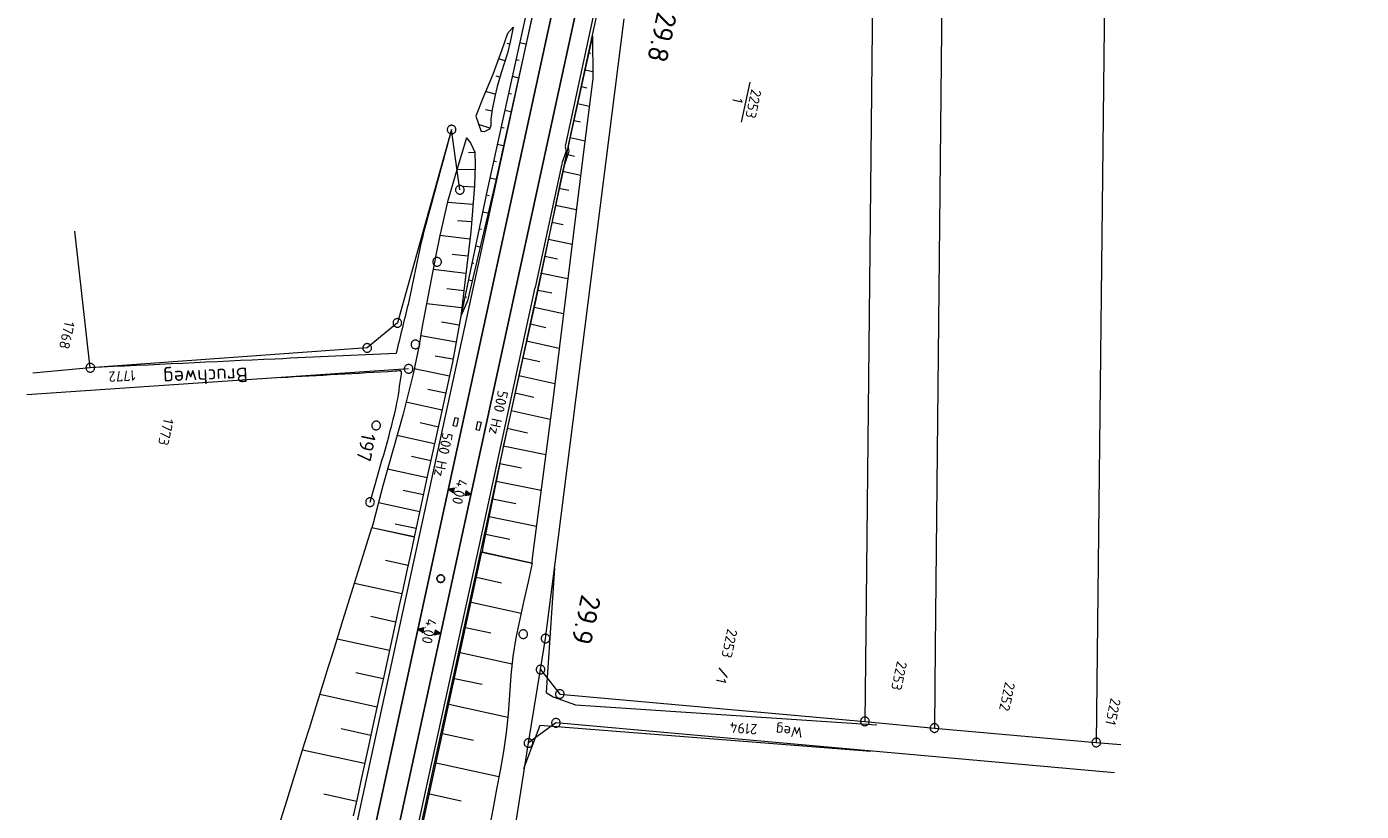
# Model space of a CAD drawing. Header units: metres. Extents: x 3425540 to 3446143, y 5432760 to 5444637.
# Tile 377 of 656: x 3436163 to 3436394, y 5441271 to 5441407. Entities that reach past the tile are written whole.
import ezdxf
from ezdxf.enums import TextEntityAlignment as Align

# ---------------------------------------------------------------- set-up
doc = ezdxf.new("R2010")
doc.units = ezdxf.units.M
for name, color, linetype, lineweight in [('B_Bestand', 9, 'Continuous', 18), ('B_Böschung', 9, 'Continuous', 18), ('B_Flurgrenzen', 9, 'Continuous', 18), ('B_Gleisachse', 9, 'Continuous', 25), ('B_Kilometrierung', 9, 'Continuous', 25), ('Bestand Kabeltröge', 9, 'Continuous', 18), ('Bestand_Neu_Strecke 3433', 9, 'Continuous', 18)]:
    doc.layers.add(name, color=color, linetype=linetype, lineweight=lineweight)
doc.styles.get("Standard").update_dxf_attribs({"font": 'isocpeur.ttf'})

msp = doc.modelspace()

# ---------------------------------------------------------------- linework, layer by layer
at = {"layer": 'B_Bestand'}
for p, q in [((3436236.82, 5441338.02), (3436237.13, 5441339.48)), ((3436237.13, 5441339.48), (3436237.68, 5441339.37)), ((3436237.68, 5441339.37), (3436237.52, 5441338.63)), ((3436237.37, 5441337.9), (3436236.82, 5441338.02)), ((3436237.52, 5441338.63), (3436237.37, 5441337.9)), ((3436240.76, 5441337.31), (3436241.07, 5441338.78)), ((3436241.31, 5441337.2), (3436240.76, 5441337.31)), ((3436241.07, 5441338.78), (3436241.62, 5441338.66)), ((3436241.47, 5441337.93), (3436241.31, 5441337.2)), ((3436241.62, 5441338.66), (3436241.47, 5441337.93)), ((3436236.58, 5441326.9), (3436236.63, 5441326.89)), ((3436239.25, 5441326.28), (3436239.2, 5441326.29)), ((3436231.3, 5441302.73), (3436231.36, 5441302.72)), ((3436233.97, 5441302.2), (3436233.92, 5441302.21))]:
    msp.add_line(p, q, dxfattribs=at)
for points in [[(3436237.03, 5441327.21), (3436235.97, 5441327.04), (3436236.85, 5441326.42), (3436237.03, 5441327.21)], [(3436236.93, 5441327.13), (3436236.12, 5441327.01), (3436236.8, 5441326.54), (3436236.93, 5441327.13)], [(3436236.83, 5441327.05), (3436236.27, 5441326.97), (3436236.74, 5441326.65), (3436236.83, 5441327.05)], [(3436236.73, 5441326.97), (3436236.43, 5441326.93), (3436236.69, 5441326.76), (3436236.73, 5441326.97)], [(3436238.8, 5441325.97), (3436239.86, 5441326.14), (3436238.98, 5441326.75), (3436238.8, 5441325.97)], [(3436238.9, 5441326.05), (3436239.71, 5441326.17), (3436239.03, 5441326.64), (3436238.9, 5441326.05)], [(3436239, 5441326.13), (3436239.56, 5441326.21), (3436239.09, 5441326.53), (3436239, 5441326.13)], [(3436239.09, 5441326.2), (3436239.4, 5441326.24), (3436239.14, 5441326.41), (3436239.09, 5441326.2)], [(3436254.3, 5441313.39), (3436252.89, 5441291.86), (3436254.12, 5441291.1), (3436256.34, 5441290.31), (3436257.98, 5441289.77), (3436310.08, 5441286.29)], [(3436231.74, 5441303.05), (3436230.69, 5441302.85), (3436231.59, 5441302.27), (3436231.74, 5441303.05)], [(3436231.65, 5441302.97), (3436230.84, 5441302.82), (3436231.53, 5441302.38), (3436231.65, 5441302.97)], [(3436231.55, 5441302.89), (3436230.99, 5441302.79), (3436231.47, 5441302.49), (3436231.55, 5441302.89)], [(3436231.46, 5441302.81), (3436231.15, 5441302.76), (3436231.41, 5441302.6), (3436231.46, 5441302.81)], [(3436233.53, 5441301.88), (3436234.59, 5441302.08), (3436233.69, 5441302.67), (3436233.53, 5441301.88)], [(3436233.63, 5441301.96), (3436234.44, 5441302.11), (3436233.75, 5441302.55), (3436233.63, 5441301.96)], [(3436233.73, 5441302.04), (3436234.28, 5441302.14), (3436233.81, 5441302.44), (3436233.73, 5441302.04)], [(3436233.82, 5441302.12), (3436234.13, 5441302.17), (3436233.86, 5441302.33), (3436233.82, 5441302.12)], [(3436309.06, 5441281.68), (3436251.77, 5441286.17), (3436248.99, 5441278.68)]]:
    msp.add_lwpolyline(points, dxfattribs=at)
for points, knots in [([(3436236.53, 5441389.27), (3436234.98, 5441383.6), (3436233.44, 5441377.93), (3436231.89, 5441372.26), (3436230.71, 5441367.91), (3436230.04, 5441363.43), (3436228.99, 5441359.04), (3436228.3, 5441356.2), (3436227.61, 5441353.36), (3436226.93, 5441350.52)], [0, 0, 0, 0, 0.441617, 0.441617, 0.441617, 0.780354, 0.780354, 0.780354, 1, 1, 1, 1]), ([(3436226.93, 5441350.52), (3436219.96, 5441350.2), (3436212.99, 5441349.9), (3436206.03, 5441349.58), (3436195.37, 5441349.09), (3436184.7, 5441348.57), (3436174.04, 5441348.07)], [0, 0, 0, 0, 0.39514, 0.39514, 0.39514, 1, 1, 1, 1]), ([(3436227.87, 5441346.98), (3436227.87, 5441347.11), (3436227.87, 5441347.23), (3436227.87, 5441347.36), (3436227.87, 5441347.73), (3436227.12, 5441347.47), (3436226.74, 5441347.45), (3436220.12, 5441347.08), (3436213.5, 5441346.7), (3436206.88, 5441346.33)], [0, 0, 0, 0, 0.017567, 0.017567, 0.017567, 0.070311, 0.070311, 0.070311, 1, 1, 1, 1]), ([(3436222.42, 5441324.81), (3436223.92, 5441330.3), (3436225.72, 5441335.72), (3436226.93, 5441341.27), (3436227.34, 5441343.15), (3436227.56, 5441345.08), (3436227.87, 5441346.98)], [0, 0, 0, 0, 0.746479, 0.746479, 0.746479, 1, 1, 1, 1])]:
    msp.add_open_spline(points, degree=3, knots=knots, dxfattribs=at)
at = {"layer": 'B_Böschung'}
for p, q in [((3436246.57, 5441404.07), (3436246.11, 5441404.18)), ((3436248.29, 5441404.36), (3436249.39, 5441404.11)), ((3436260.92, 5441405.5), (3436255.48, 5441380.94)), ((3436260.92, 5441405.5), (3436260.96, 5441398.09)), ((3436245.78, 5441401.18), (3436244.66, 5441401.53)), ((3436247.65, 5441401.43), (3436248.19, 5441401.31)), ((3436260.27, 5441402.57), (3436260.6, 5441402.5)), ((3436259.62, 5441399.64), (3436260.95, 5441399.35)), ((3436244.87, 5441398.32), (3436244.25, 5441398.51)), ((3436247, 5441398.5), (3436248.09, 5441398.25)), ((3436258.97, 5441396.72), (3436259.85, 5441396.52)), ((3436260.96, 5441398.09), (3436259.3, 5441384.99)), ((3436244.07, 5441395.43), (3436242.4, 5441395.84)), ((3436246.35, 5441395.57), (3436246.9, 5441395.45)), ((3436243.53, 5441392.48), (3436242.37, 5441392.68)), ((3436245.71, 5441392.64), (3436246.8, 5441392.4)), ((3436258.32, 5441393.79), (3436260.36, 5441393.34)), ((3436243.15, 5441389.53), (3436241.2, 5441390.18)), ((3436245.06, 5441389.71), (3436245.61, 5441389.59)), ((3436257.67, 5441390.86), (3436258.83, 5441390.6)), ((3436239.08, 5441387.87), (3436237.26, 5441381.73)), ((3436239.08, 5441387.87), (3436239.8, 5441386.97)), ((3436257.03, 5441387.93), (3436259.6, 5441387.36)), ((3436240.57, 5441385.29), (3436239.43, 5441385.27)), ((3436239.8, 5441386.97), (3436240.56, 5441385.36)), ((3436240.56, 5441385.36), (3436240.61, 5441383.12)), ((3436244.41, 5441386.78), (3436245.5, 5441386.54)), ((3436259.3, 5441384.99), (3436254.02, 5441342.44)), ((3436256.38, 5441385), (3436257.8, 5441384.68)), ((3436240.61, 5441383.12), (3436240.48, 5441379.58)), ((3436243.77, 5441383.85), (3436244.31, 5441383.73)), ((3436237.26, 5441381.73), (3436235.82, 5441376.8)), ((3436240.58, 5441382.29), (3436237.45, 5441382.39)), ((3436243.12, 5441380.92), (3436244.21, 5441380.68)), ((3436255.48, 5441380.94), (3436251.1, 5441359.89)), ((3436255.73, 5441382.07), (3436258.85, 5441381.38)), ((3436240.45, 5441379.3), (3436238.54, 5441379.44)), ((3436240.48, 5441379.58), (3436239.85, 5441371.56)), ((3436255.1, 5441379.13), (3436256.79, 5441378.78)), ((3436235.82, 5441376.8), (3436234.52, 5441370.93)), ((3436240.22, 5441376.3), (3436235.79, 5441376.65)), ((3436242.48, 5441377.99), (3436243.01, 5441377.88)), ((3436254.49, 5441376.2), (3436258.11, 5441375.44)), ((3436239.98, 5441373.31), (3436237.56, 5441373.5)), ((3436241.87, 5441375.05), (3436242.84, 5441374.85)), ((3436239.85, 5441371.56), (3436238.1, 5441357)), ((3436241.26, 5441372.11), (3436241.71, 5441372.02)), ((3436253.88, 5441373.26), (3436255.81, 5441372.86)), ((3436234.52, 5441370.93), (3436233.81, 5441367.56)), ((3436239.7, 5441370.33), (3436234.52, 5441370.93)), ((3436240.64, 5441369.18), (3436241.47, 5441369.01)), ((3436253.27, 5441370.32), (3436257.37, 5441369.47)), ((3436233.81, 5441367.56), (3436231.39, 5441354.94)), ((3436239.34, 5441367.35), (3436236.62, 5441367.67)), ((3436252.66, 5441367.39), (3436254.83, 5441366.93)), ((3436238.98, 5441364.37), (3436233.32, 5441365.05)), ((3436240.03, 5441366.24), (3436240.4, 5441366.16)), ((3436252.05, 5441364.45), (3436256.63, 5441363.5)), ((3436239.42, 5441363.3), (3436240.09, 5441363.16)), ((3436238.63, 5441361.39), (3436235.69, 5441361.74)), ((3436238.8, 5441360.37), (3436239.1, 5441360.3)), ((3436251.1, 5441359.89), (3436245.49, 5441334.66)), ((3436251.43, 5441361.51), (3436253.85, 5441361.01)), ((3436238.27, 5441358.41), (3436232.19, 5441359.14)), ((3436238.19, 5441357.43), (3436238.28, 5441357.41)), ((3436250.81, 5441358.58), (3436255.88, 5441357.46)), ((3436231.39, 5441354.94), (3436230.94, 5441351.98)), ((3436237.82, 5441355.45), (3436234.76, 5441355.98)), ((3436238.1, 5441357), (3436236.67, 5441349.03)), ((3436250.15, 5441355.65), (3436252.83, 5441355.06)), ((3436237.29, 5441352.5), (3436231.18, 5441353.59)), ((3436249.5, 5441352.72), (3436255.14, 5441351.47)), ((3436230.94, 5441351.98), (3436229.87, 5441347.02)), ((3436236.76, 5441349.54), (3436233.71, 5441350.09)), ((3436236.67, 5441349.03), (3436234.92, 5441340.87)), ((3436248.85, 5441349.79), (3436251.81, 5441349.14)), ((3436229.87, 5441347.02), (3436228.07, 5441339.85)), ((3436236.15, 5441346.61), (3436230.06, 5441347.89)), ((3436248.17, 5441346.75), (3436254.38, 5441345.37)), ((3436235.52, 5441343.67), (3436232.44, 5441344.33)), ((3436247.5, 5441343.7), (3436250.74, 5441342.98)), ((3436234.89, 5441340.74), (3436228.64, 5441342.13)), ((3436254.02, 5441342.44), (3436250.49, 5441315.11)), ((3436228.07, 5441339.85), (3436224.63, 5441327.62)), ((3436234.92, 5441340.87), (3436232.33, 5441329.24)), ((3436246.82, 5441340.65), (3436253.59, 5441339.15)), ((3436234.24, 5441337.81), (3436231.07, 5441338.52)), ((3436246.14, 5441337.6), (3436249.67, 5441336.82)), ((3436233.59, 5441334.88), (3436227.08, 5441336.33)), ((3436245.49, 5441334.66), (3436241.95, 5441317)), ((3436245.47, 5441334.56), (3436252.81, 5441333.07)), ((3436232.93, 5441331.96), (3436229.6, 5441332.7)), ((3436232.28, 5441329.03), (3436225.44, 5441330.5)), ((3436244.85, 5441331.5), (3436248.63, 5441330.74)), ((3436224.63, 5441327.62), (3436222.94, 5441321.2)), ((3436232.33, 5441329.24), (3436230.25, 5441319.59)), ((3436244.24, 5441328.43), (3436252.01, 5441326.88)), ((3436231.65, 5441326.09), (3436228.14, 5441326.85)), ((3436243.63, 5441325.37), (3436247.62, 5441324.58)), ((3436231.02, 5441323.16), (3436223.86, 5441324.7)), ((3436230.07, 5441318.74), (3436222.72, 5441320.37)), ((3436222.94, 5441321.2), (3436222.73, 5441320.39)), ((3436230.08, 5441318.79), (3436222.73, 5441320.39)), ((3436230.39, 5441320.23), (3436226.74, 5441321.01)), ((3436243.02, 5441322.31), (3436251.21, 5441320.67)), ((3436230.25, 5441319.59), (3436230.08, 5441318.79)), ((3436242.4, 5441319.25), (3436246.61, 5441318.41)), ((3436241.78, 5441316.15), (3436250.46, 5441314.24)), ((3436241.95, 5441317), (3436241.79, 5441316.19)), ((3436241.79, 5441316.19), (3436250.39, 5441314.32)), ((3436229, 5441313.85), (3436225.11, 5441314.7)), ((3436250.49, 5441315.11), (3436250.39, 5441314.32)), ((3436240.84, 5441311.82), (3436245.17, 5441310.87)), ((3436227.92, 5441308.95), (3436219.73, 5441310.75)), ((3436239.9, 5441307.48), (3436248.56, 5441305.59)), ((3436226.85, 5441304.05), (3436222.54, 5441305)), ((3436238.95, 5441303.14), (3436243.29, 5441302.2)), ((3436225.78, 5441299.16), (3436216.74, 5441301.13)), ((3436238.01, 5441298.81), (3436246.99, 5441296.86)), ((3436224.71, 5441294.26), (3436219.98, 5441295.29)), ((3436237.04, 5441294.32), (3436241.81, 5441293.29)), ((3436223.63, 5441289.36), (3436213.75, 5441291.53)), ((3436236.06, 5441289.84), (3436246.24, 5441287.63)), ((3436222.56, 5441284.46), (3436217.41, 5441285.59)), ((3436234.96, 5441284.78), (3436240.29, 5441283.62)), ((3436221.49, 5441279.57), (3436210.76, 5441281.92)), ((3436233.86, 5441279.73), (3436244.69, 5441277.37)), ((3436220.06, 5441273.04), (3436214.41, 5441274.27)), ((3436232.69, 5441274.32), (3436238.19, 5441273.12))]:
    msp.add_line(p, q, dxfattribs=at)
for points in [[(3436281.64, 5441562.87), (3436279.27, 5441548.85), (3436277.34, 5441539.11), (3436271.74, 5441513.37), (3436265.78, 5441486.13), (3436261.32, 5441464.84), (3436254.05, 5441430.5), (3436249.05, 5441407.81), (3436242.66, 5441378.81), (3436238.1, 5441357)], [(3436283.69, 5441562.41), (3436277.36, 5441533.27), (3436271.4, 5441505.76), (3436266.94, 5441485.64), (3436260.98, 5441457.78), (3436255.12, 5441430), (3436249.86, 5441406.23), (3436244.16, 5441380.48), (3436239.26, 5441359.63), (3436238.1, 5441357)], [(3436247.2, 5441407), (3436246.22, 5441405.88), (3436245.23, 5441403.1), (3436243.66, 5441398.8), (3436241.92, 5441394.72), (3436240.71, 5441391.58), (3436241.65, 5441388.93)], [(3436247.2, 5441407), (3436246.71, 5441404.67), (3436246.22, 5441402.52), (3436245.1, 5441399.07), (3436244.38, 5441396.74), (3436243.98, 5441395.03), (3436243.57, 5441392.75), (3436243.3, 5441391.09), (3436243.3, 5441389.97), (3436243.08, 5441389.34), (3436242.18, 5441388.89), (3436241.65, 5441388.93)], [(3436206.96, 5441269.69), (3436207.79, 5441272.36), (3436211.11, 5441283.03), (3436211.94, 5441285.69), (3436215.26, 5441296.36), (3436216.08, 5441299.03), (3436216.91, 5441301.7), (3436217.74, 5441304.36), (3436222.72, 5441320.37)], [(3436230.07, 5441318.74), (3436229.41, 5441315.73), (3436228.75, 5441312.72), (3436228.09, 5441309.71), (3436227.43, 5441306.69), (3436226.77, 5441303.68), (3436224.79, 5441294.64), (3436224.13, 5441291.63), (3436222.81, 5441285.61), (3436222.15, 5441282.59), (3436220.83, 5441276.57), (3436220.17, 5441273.56), (3436219.51, 5441270.55)], [(3436231.04, 5441266.75), (3436232.83, 5441274.98), (3436234.62, 5441283.22), (3436236.41, 5441291.45), (3436238.2, 5441299.69), (3436239.99, 5441307.92), (3436241.78, 5441316.15)], [(3436250.46, 5441314.24), (3436249.75, 5441311.01), (3436249.04, 5441307.79), (3436248.34, 5441304.56), (3436247.64, 5441301.34), (3436247.1, 5441298.09), (3436246.76, 5441294.8), (3436246.53, 5441291.5), (3436246.3, 5441288.2), (3436245.98, 5441284.91), (3436245.49, 5441281.65), (3436244.9, 5441278.4), (3436244.3, 5441275.15), (3436243.7, 5441271.91), (3436243.09, 5441268.66)]]:
    msp.add_lwpolyline(points, dxfattribs=at)
at = {"layer": 'B_Flurgrenzen'}
for p, q in [((3436351.11, 5441558.59), (3436348.14, 5441293.53)), ((3436310.82, 5441556.7), (3436308.17, 5441302.36)), ((3436322.76, 5441557.16), (3436320.18, 5441299.71)), ((3436254.42, 5441314.24), (3436266.37, 5441408.43)), ((3436288.12, 5441397.49), (3436286.59, 5441390.56)), ((3436236.53, 5441389.27), (3436227.15, 5441355.82)), ((3436237.96, 5441378.85), (3436236.53, 5441389.27)), ((3436174.04, 5441348.07), (3436171.34, 5441371.69)), ((3436227.15, 5441355.82), (3436221.92, 5441351.49)), ((3436221.92, 5441351.49), (3436174.04, 5441348.07)), ((3436174.04, 5441348.07), (3436164.12, 5441347.16)), ((3436229.09, 5441347.88), (3436163.04, 5441343.38)), ((3436252.77, 5441301.22), (3436254.42, 5441314.24)), ((3436308.17, 5441302.36), (3436308.01, 5441286.88)), ((3436251.91, 5441295.84), (3436252.77, 5441301.22)), ((3436320.18, 5441299.71), (3436320.04, 5441285.73)), ((3436249.82, 5441283.14), (3436251.91, 5441295.84)), ((3436251.91, 5441295.84), (3436255.25, 5441291.61)), ((3436282.74, 5441296.17), (3436284.2, 5441294.46)), ((3436348.14, 5441293.53), (3436348.02, 5441283.23)), ((3436255.25, 5441291.61), (3436308.01, 5441286.88)), ((3436254.57, 5441286.63), (3436249.82, 5441283.14)), ((3436351.17, 5441277.98), (3436254.57, 5441286.63)), ((3436308.01, 5441286.88), (3436320.04, 5441285.73)), ((3436320.04, 5441285.73), (3436348.02, 5441283.23)), ((3436245.55, 5441255.74), (3436249.82, 5441283.14)), ((3436348.02, 5441283.23), (3436352.25, 5441282.88))]:
    msp.add_line(p, q, dxfattribs=at)
for points in [[(3436237.28, 5441389.27), (3436237.27, 5441389.37), (3436237.25, 5441389.46), (3436237.22, 5441389.55), (3436237.18, 5441389.63), (3436237.13, 5441389.71), (3436237.07, 5441389.79), (3436237.01, 5441389.85), (3436236.93, 5441389.91), (3436236.85, 5441389.95), (3436236.76, 5441389.98), (3436236.67, 5441390.01), (3436236.57, 5441390.02), (3436236.48, 5441390.02), (3436236.39, 5441390.01), (3436236.3, 5441389.98), (3436236.21, 5441389.95), (3436236.13, 5441389.91), (3436236.05, 5441389.85), (3436235.98, 5441389.79), (3436235.93, 5441389.71), (3436235.87, 5441389.63), (3436235.83, 5441389.55), (3436235.8, 5441389.46), (3436235.78, 5441389.37), (3436235.78, 5441389.27), (3436235.78, 5441389.18), (3436235.8, 5441389.09), (3436235.83, 5441389), (3436235.87, 5441388.91), (3436235.93, 5441388.84), (3436235.98, 5441388.76), (3436236.05, 5441388.7), (3436236.13, 5441388.64), (3436236.21, 5441388.6), (3436236.3, 5441388.57), (3436236.39, 5441388.54), (3436236.48, 5441388.53), (3436236.57, 5441388.53), (3436236.67, 5441388.54), (3436236.76, 5441388.57), (3436236.85, 5441388.6), (3436236.93, 5441388.64), (3436237.01, 5441388.7), (3436237.07, 5441388.76), (3436237.13, 5441388.84), (3436237.18, 5441388.91), (3436237.22, 5441389), (3436237.25, 5441389.09), (3436237.27, 5441389.18), (3436237.28, 5441389.27)], [(3436238.71, 5441378.85), (3436238.7, 5441378.94), (3436238.68, 5441379.03), (3436238.65, 5441379.13), (3436238.61, 5441379.21), (3436238.56, 5441379.29), (3436238.5, 5441379.36), (3436238.44, 5441379.43), (3436238.36, 5441379.48), (3436238.28, 5441379.53), (3436238.19, 5441379.56), (3436238.1, 5441379.58), (3436238, 5441379.59), (3436237.91, 5441379.59), (3436237.82, 5441379.58), (3436237.73, 5441379.56), (3436237.64, 5441379.53), (3436237.56, 5441379.48), (3436237.48, 5441379.43), (3436237.41, 5441379.36), (3436237.36, 5441379.29), (3436237.3, 5441379.21), (3436237.26, 5441379.13), (3436237.23, 5441379.03), (3436237.21, 5441378.94), (3436237.21, 5441378.85), (3436237.21, 5441378.76), (3436237.23, 5441378.67), (3436237.26, 5441378.57), (3436237.3, 5441378.49), (3436237.36, 5441378.41), (3436237.41, 5441378.34), (3436237.48, 5441378.27), (3436237.56, 5441378.22), (3436237.64, 5441378.17), (3436237.73, 5441378.14), (3436237.82, 5441378.12), (3436237.91, 5441378.11), (3436238, 5441378.11), (3436238.1, 5441378.12), (3436238.19, 5441378.14), (3436238.28, 5441378.17), (3436238.36, 5441378.22), (3436238.44, 5441378.27), (3436238.5, 5441378.34), (3436238.56, 5441378.41), (3436238.61, 5441378.49), (3436238.65, 5441378.57), (3436238.68, 5441378.67), (3436238.7, 5441378.76), (3436238.71, 5441378.85)], [(3436234.76, 5441366.39), (3436234.76, 5441366.49), (3436234.74, 5441366.58), (3436234.71, 5441366.67), (3436234.67, 5441366.75), (3436234.61, 5441366.83), (3436234.56, 5441366.91), (3436234.49, 5441366.97), (3436234.41, 5441367.03), (3436234.33, 5441367.07), (3436234.24, 5441367.1), (3436234.15, 5441367.13), (3436234.06, 5441367.14), (3436233.97, 5441367.14), (3436233.87, 5441367.13), (3436233.78, 5441367.1), (3436233.69, 5441367.07), (3436233.61, 5441367.03), (3436233.53, 5441366.97), (3436233.47, 5441366.91), (3436233.41, 5441366.83), (3436233.36, 5441366.75), (3436233.32, 5441366.67), (3436233.29, 5441366.58), (3436233.27, 5441366.49), (3436233.26, 5441366.39), (3436233.27, 5441366.3), (3436233.29, 5441366.21), (3436233.32, 5441366.12), (3436233.36, 5441366.03), (3436233.41, 5441365.96), (3436233.47, 5441365.88), (3436233.53, 5441365.82), (3436233.61, 5441365.76), (3436233.69, 5441365.72), (3436233.78, 5441365.69), (3436233.87, 5441365.66), (3436233.97, 5441365.65), (3436234.06, 5441365.65), (3436234.15, 5441365.66), (3436234.24, 5441365.69), (3436234.33, 5441365.72), (3436234.41, 5441365.76), (3436234.49, 5441365.82), (3436234.56, 5441365.88), (3436234.61, 5441365.96), (3436234.67, 5441366.03), (3436234.71, 5441366.12), (3436234.74, 5441366.21), (3436234.76, 5441366.3), (3436234.76, 5441366.39)], [(3436227.9, 5441355.82), (3436227.89, 5441355.92), (3436227.88, 5441356.01), (3436227.85, 5441356.1), (3436227.81, 5441356.18), (3436227.75, 5441356.26), (3436227.69, 5441356.34), (3436227.63, 5441356.4), (3436227.55, 5441356.45), (3436227.47, 5441356.5), (3436227.38, 5441356.53), (3436227.29, 5441356.55), (3436227.2, 5441356.57), (3436227.1, 5441356.57), (3436227.01, 5441356.55), (3436226.92, 5441356.53), (3436226.83, 5441356.5), (3436226.75, 5441356.45), (3436226.67, 5441356.4), (3436226.61, 5441356.34), (3436226.55, 5441356.26), (3436226.49, 5441356.18), (3436226.45, 5441356.1), (3436226.42, 5441356.01), (3436226.41, 5441355.92), (3436226.4, 5441355.82), (3436226.41, 5441355.73), (3436226.42, 5441355.64), (3436226.45, 5441355.54), (3436226.49, 5441355.46), (3436226.55, 5441355.39), (3436226.61, 5441355.31), (3436226.67, 5441355.24), (3436226.75, 5441355.19), (3436226.83, 5441355.14), (3436226.92, 5441355.11), (3436227.01, 5441355.09), (3436227.1, 5441355.08), (3436227.2, 5441355.08), (3436227.29, 5441355.09), (3436227.38, 5441355.11), (3436227.47, 5441355.14), (3436227.55, 5441355.19), (3436227.63, 5441355.24), (3436227.69, 5441355.31), (3436227.75, 5441355.39), (3436227.81, 5441355.46), (3436227.85, 5441355.54), (3436227.88, 5441355.64), (3436227.89, 5441355.73), (3436227.9, 5441355.82)], [(3436231.02, 5441352.11), (3436231.01, 5441352.2), (3436231, 5441352.29), (3436230.97, 5441352.39), (3436230.93, 5441352.47), (3436230.87, 5441352.55), (3436230.81, 5441352.62), (3436230.75, 5441352.69), (3436230.67, 5441352.74), (3436230.59, 5441352.79), (3436230.5, 5441352.82), (3436230.41, 5441352.84), (3436230.32, 5441352.85), (3436230.22, 5441352.85), (3436230.13, 5441352.84), (3436230.04, 5441352.82), (3436229.95, 5441352.79), (3436229.87, 5441352.74), (3436229.79, 5441352.69), (3436229.73, 5441352.62), (3436229.67, 5441352.55), (3436229.61, 5441352.47), (3436229.57, 5441352.39), (3436229.54, 5441352.29), (3436229.53, 5441352.2), (3436229.52, 5441352.11), (3436229.53, 5441352.01), (3436229.54, 5441351.93), (3436229.57, 5441351.83), (3436229.61, 5441351.75), (3436229.67, 5441351.67), (3436229.73, 5441351.59), (3436229.79, 5441351.53), (3436229.87, 5441351.48), (3436229.95, 5441351.43), (3436230.04, 5441351.4), (3436230.13, 5441351.38), (3436230.22, 5441351.36), (3436230.32, 5441351.36), (3436230.41, 5441351.38), (3436230.5, 5441351.4), (3436230.59, 5441351.43), (3436230.67, 5441351.48), (3436230.75, 5441351.53), (3436230.81, 5441351.59), (3436230.87, 5441351.67), (3436230.93, 5441351.75), (3436230.97, 5441351.83), (3436231, 5441351.93), (3436231.01, 5441352.01), (3436231.02, 5441352.11)], [(3436222.67, 5441351.49), (3436222.66, 5441351.59), (3436222.65, 5441351.68), (3436222.62, 5441351.77), (3436222.58, 5441351.85), (3436222.52, 5441351.93), (3436222.46, 5441352.01), (3436222.4, 5441352.07), (3436222.32, 5441352.13), (3436222.24, 5441352.17), (3436222.15, 5441352.2), (3436222.06, 5441352.23), (3436221.97, 5441352.24), (3436221.87, 5441352.24), (3436221.78, 5441352.23), (3436221.69, 5441352.2), (3436221.6, 5441352.17), (3436221.52, 5441352.13), (3436221.44, 5441352.07), (3436221.38, 5441352.01), (3436221.32, 5441351.93), (3436221.26, 5441351.85), (3436221.22, 5441351.77), (3436221.19, 5441351.68), (3436221.18, 5441351.59), (3436221.17, 5441351.49), (3436221.18, 5441351.4), (3436221.19, 5441351.31), (3436221.22, 5441351.22), (3436221.26, 5441351.13), (3436221.32, 5441351.06), (3436221.38, 5441350.98), (3436221.44, 5441350.91), (3436221.52, 5441350.86), (3436221.6, 5441350.81), (3436221.69, 5441350.78), (3436221.78, 5441350.76), (3436221.87, 5441350.75), (3436221.97, 5441350.75), (3436222.06, 5441350.76), (3436222.15, 5441350.78), (3436222.24, 5441350.81), (3436222.32, 5441350.86), (3436222.4, 5441350.91), (3436222.46, 5441350.98), (3436222.52, 5441351.06), (3436222.58, 5441351.13), (3436222.62, 5441351.22), (3436222.65, 5441351.31), (3436222.66, 5441351.4), (3436222.67, 5441351.49)], [(3436174.79, 5441348.07), (3436174.79, 5441348.16), (3436174.77, 5441348.25), (3436174.74, 5441348.34), (3436174.7, 5441348.43), (3436174.64, 5441348.5), (3436174.58, 5441348.58), (3436174.52, 5441348.65), (3436174.44, 5441348.7), (3436174.36, 5441348.75), (3436174.27, 5441348.78), (3436174.18, 5441348.8), (3436174.09, 5441348.81), (3436173.99, 5441348.81), (3436173.9, 5441348.8), (3436173.81, 5441348.78), (3436173.72, 5441348.75), (3436173.64, 5441348.7), (3436173.56, 5441348.65), (3436173.5, 5441348.58), (3436173.44, 5441348.5), (3436173.39, 5441348.43), (3436173.34, 5441348.34), (3436173.32, 5441348.25), (3436173.3, 5441348.16), (3436173.29, 5441348.07), (3436173.3, 5441347.97), (3436173.32, 5441347.88), (3436173.34, 5441347.79), (3436173.39, 5441347.71), (3436173.44, 5441347.63), (3436173.5, 5441347.55), (3436173.56, 5441347.49), (3436173.64, 5441347.43), (3436173.72, 5441347.39), (3436173.81, 5441347.36), (3436173.9, 5441347.33), (3436173.99, 5441347.32), (3436174.09, 5441347.32), (3436174.18, 5441347.33), (3436174.27, 5441347.36), (3436174.36, 5441347.39), (3436174.44, 5441347.43), (3436174.52, 5441347.49), (3436174.58, 5441347.55), (3436174.64, 5441347.63), (3436174.7, 5441347.71), (3436174.74, 5441347.79), (3436174.77, 5441347.88), (3436174.79, 5441347.97), (3436174.79, 5441348.07)], [(3436229.84, 5441347.88), (3436229.84, 5441347.97), (3436229.82, 5441348.06), (3436229.79, 5441348.16), (3436229.75, 5441348.24), (3436229.69, 5441348.32), (3436229.63, 5441348.39), (3436229.57, 5441348.46), (3436229.49, 5441348.51), (3436229.41, 5441348.56), (3436229.32, 5441348.59), (3436229.23, 5441348.61), (3436229.14, 5441348.62), (3436229.04, 5441348.62), (3436228.95, 5441348.61), (3436228.86, 5441348.59), (3436228.77, 5441348.56), (3436228.69, 5441348.51), (3436228.61, 5441348.46), (3436228.55, 5441348.39), (3436228.49, 5441348.32), (3436228.44, 5441348.24), (3436228.39, 5441348.16), (3436228.37, 5441348.06), (3436228.35, 5441347.97), (3436228.34, 5441347.88), (3436228.35, 5441347.78), (3436228.37, 5441347.7), (3436228.39, 5441347.6), (3436228.44, 5441347.52), (3436228.49, 5441347.44), (3436228.55, 5441347.36), (3436228.61, 5441347.3), (3436228.69, 5441347.25), (3436228.77, 5441347.2), (3436228.86, 5441347.17), (3436228.95, 5441347.15), (3436229.04, 5441347.13), (3436229.14, 5441347.13), (3436229.23, 5441347.15), (3436229.32, 5441347.17), (3436229.41, 5441347.2), (3436229.49, 5441347.25), (3436229.57, 5441347.3), (3436229.63, 5441347.36), (3436229.69, 5441347.44), (3436229.75, 5441347.52), (3436229.79, 5441347.6), (3436229.82, 5441347.7), (3436229.84, 5441347.78), (3436229.84, 5441347.88)], [(3436223.32, 5441337.34), (3436223.42, 5441337.33), (3436223.51, 5441337.33), (3436223.6, 5441337.34), (3436223.69, 5441337.36), (3436223.78, 5441337.4), (3436223.87, 5441337.44), (3436223.94, 5441337.49), (3436224.01, 5441337.56), (3436224.08, 5441337.63), (3436224.12, 5441337.71), (3436224.16, 5441337.79), (3436224.19, 5441337.88), (3436224.21, 5441337.97), (3436224.22, 5441338.07), (3436224.22, 5441338.16), (3436224.21, 5441338.25), (3436224.18, 5441338.34), (3436224.14, 5441338.43), (3436224.09, 5441338.5), (3436224.03, 5441338.58), (3436223.96, 5441338.65), (3436223.89, 5441338.7), (3436223.8, 5441338.75), (3436223.72, 5441338.79), (3436223.63, 5441338.81), (3436223.54, 5441338.83), (3436223.45, 5441338.83), (3436223.35, 5441338.82), (3436223.26, 5441338.79), (3436223.17, 5441338.76), (3436223.09, 5441338.72), (3436223.01, 5441338.67), (3436222.94, 5441338.6), (3436222.88, 5441338.53), (3436222.83, 5441338.45), (3436222.79, 5441338.37), (3436222.76, 5441338.28), (3436222.74, 5441338.19), (3436222.73, 5441338.09), (3436222.74, 5441338), (3436222.75, 5441337.91), (3436222.78, 5441337.82), (3436222.81, 5441337.73), (3436222.86, 5441337.65), (3436222.92, 5441337.58), (3436222.99, 5441337.51), (3436223.06, 5441337.45), (3436223.15, 5441337.41), (3436223.23, 5441337.37), (3436223.32, 5441337.34)], [(3436223.17, 5441324.81), (3436223.16, 5441324.91), (3436223.15, 5441324.99), (3436223.12, 5441325.09), (3436223.08, 5441325.17), (3436223.02, 5441325.25), (3436222.96, 5441325.33), (3436222.9, 5441325.39), (3436222.82, 5441325.44), (3436222.74, 5441325.49), (3436222.65, 5441325.52), (3436222.56, 5441325.54), (3436222.47, 5441325.56), (3436222.37, 5441325.56), (3436222.28, 5441325.54), (3436222.19, 5441325.52), (3436222.1, 5441325.49), (3436222.02, 5441325.44), (3436221.94, 5441325.39), (3436221.88, 5441325.33), (3436221.82, 5441325.25), (3436221.76, 5441325.17), (3436221.72, 5441325.09), (3436221.69, 5441324.99), (3436221.68, 5441324.91), (3436221.67, 5441324.81), (3436221.68, 5441324.72), (3436221.69, 5441324.63), (3436221.72, 5441324.53), (3436221.76, 5441324.45), (3436221.82, 5441324.37), (3436221.88, 5441324.3), (3436221.94, 5441324.23), (3436222.02, 5441324.18), (3436222.1, 5441324.13), (3436222.19, 5441324.1), (3436222.28, 5441324.08), (3436222.37, 5441324.07), (3436222.47, 5441324.07), (3436222.56, 5441324.08), (3436222.65, 5441324.1), (3436222.74, 5441324.13), (3436222.82, 5441324.18), (3436222.9, 5441324.23), (3436222.96, 5441324.3), (3436223.02, 5441324.37), (3436223.08, 5441324.45), (3436223.12, 5441324.53), (3436223.15, 5441324.63), (3436223.16, 5441324.72), (3436223.17, 5441324.81)], [(3436249.67, 5441301.97), (3436249.66, 5441302.06), (3436249.64, 5441302.15), (3436249.61, 5441302.24), (3436249.57, 5441302.33), (3436249.52, 5441302.4), (3436249.46, 5441302.48), (3436249.39, 5441302.55), (3436249.32, 5441302.6), (3436249.23, 5441302.65), (3436249.15, 5441302.68), (3436249.06, 5441302.7), (3436248.96, 5441302.71), (3436248.87, 5441302.71), (3436248.77, 5441302.7), (3436248.69, 5441302.68), (3436248.6, 5441302.65), (3436248.51, 5441302.6), (3436248.44, 5441302.55), (3436248.37, 5441302.48), (3436248.31, 5441302.4), (3436248.26, 5441302.33), (3436248.22, 5441302.24), (3436248.19, 5441302.15), (3436248.17, 5441302.06), (3436248.17, 5441301.97), (3436248.17, 5441301.87), (3436248.19, 5441301.78), (3436248.22, 5441301.69), (3436248.26, 5441301.61), (3436248.31, 5441301.53), (3436248.37, 5441301.45), (3436248.44, 5441301.39), (3436248.51, 5441301.33), (3436248.6, 5441301.29), (3436248.69, 5441301.26), (3436248.77, 5441301.23), (3436248.87, 5441301.22), (3436248.96, 5441301.22), (3436249.06, 5441301.23), (3436249.15, 5441301.26), (3436249.23, 5441301.29), (3436249.32, 5441301.33), (3436249.39, 5441301.39), (3436249.46, 5441301.45), (3436249.52, 5441301.53), (3436249.57, 5441301.61), (3436249.61, 5441301.69), (3436249.64, 5441301.78), (3436249.66, 5441301.87), (3436249.67, 5441301.97)], [(3436252.97, 5441301.94), (3436252.88, 5441301.96), (3436252.79, 5441301.97), (3436252.69, 5441301.97), (3436252.6, 5441301.95), (3436252.51, 5441301.92), (3436252.42, 5441301.88), (3436252.34, 5441301.84), (3436252.27, 5441301.78), (3436252.2, 5441301.71), (3436252.15, 5441301.63), (3436252.1, 5441301.55), (3436252.07, 5441301.47), (3436252.04, 5441301.38), (3436252.03, 5441301.28), (3436252.03, 5441301.19), (3436252.03, 5441301.1), (3436252.05, 5441301), (3436252.08, 5441300.92), (3436252.13, 5441300.84), (3436252.19, 5441300.76), (3436252.25, 5441300.69), (3436252.31, 5441300.62), (3436252.4, 5441300.57), (3436252.48, 5441300.53), (3436252.57, 5441300.5), (3436252.66, 5441300.48), (3436252.75, 5441300.47), (3436252.85, 5441300.47), (3436252.94, 5441300.49), (3436253.03, 5441300.52), (3436253.12, 5441300.56), (3436253.2, 5441300.6), (3436253.27, 5441300.66), (3436253.34, 5441300.73), (3436253.39, 5441300.81), (3436253.44, 5441300.88), (3436253.47, 5441300.97), (3436253.5, 5441301.06), (3436253.51, 5441301.16), (3436253.51, 5441301.25), (3436253.51, 5441301.34), (3436253.49, 5441301.44), (3436253.46, 5441301.52), (3436253.41, 5441301.6), (3436253.35, 5441301.68), (3436253.29, 5441301.75), (3436253.23, 5441301.82), (3436253.14, 5441301.87), (3436253.06, 5441301.91), (3436252.97, 5441301.94)], [(3436251.66, 5441295.14), (3436251.75, 5441295.11), (3436251.84, 5441295.1), (3436251.94, 5441295.09), (3436252.03, 5441295.11), (3436252.12, 5441295.13), (3436252.21, 5441295.16), (3436252.3, 5441295.2), (3436252.37, 5441295.26), (3436252.44, 5441295.32), (3436252.5, 5441295.39), (3436252.55, 5441295.47), (3436252.59, 5441295.55), (3436252.62, 5441295.64), (3436252.64, 5441295.74), (3436252.65, 5441295.83), (3436252.65, 5441295.92), (3436252.64, 5441296.01), (3436252.61, 5441296.1), (3436252.57, 5441296.19), (3436252.52, 5441296.27), (3436252.46, 5441296.34), (3436252.4, 5441296.41), (3436252.32, 5441296.47), (3436252.24, 5441296.51), (3436252.15, 5441296.55), (3436252.06, 5441296.58), (3436251.97, 5441296.59), (3436251.87, 5441296.59), (3436251.78, 5441296.58), (3436251.69, 5441296.56), (3436251.6, 5441296.53), (3436251.52, 5441296.49), (3436251.44, 5441296.43), (3436251.37, 5441296.37), (3436251.31, 5441296.29), (3436251.26, 5441296.22), (3436251.22, 5441296.13), (3436251.19, 5441296.04), (3436251.17, 5441295.95), (3436251.16, 5441295.86), (3436251.16, 5441295.77), (3436251.18, 5441295.67), (3436251.2, 5441295.58), (3436251.24, 5441295.5), (3436251.3, 5441295.42), (3436251.35, 5441295.34), (3436251.41, 5441295.28), (3436251.49, 5441295.22), (3436251.57, 5441295.17), (3436251.66, 5441295.14)], [(3436255.81, 5441292.11), (3436255.74, 5441292.18), (3436255.67, 5441292.23), (3436255.59, 5441292.28), (3436255.5, 5441292.32), (3436255.41, 5441292.34), (3436255.31, 5441292.36), (3436255.22, 5441292.36), (3436255.13, 5441292.35), (3436255.04, 5441292.33), (3436254.95, 5441292.3), (3436254.87, 5441292.26), (3436254.79, 5441292.2), (3436254.72, 5441292.14), (3436254.66, 5441292.07), (3436254.6, 5441291.99), (3436254.56, 5441291.91), (3436254.53, 5441291.82), (3436254.5, 5441291.73), (3436254.5, 5441291.64), (3436254.5, 5441291.54), (3436254.52, 5441291.45), (3436254.54, 5441291.36), (3436254.58, 5441291.27), (3436254.62, 5441291.19), (3436254.68, 5441291.12), (3436254.75, 5441291.05), (3436254.82, 5441291), (3436254.91, 5441290.94), (3436254.99, 5441290.91), (3436255.08, 5441290.89), (3436255.18, 5441290.87), (3436255.27, 5441290.86), (3436255.36, 5441290.87), (3436255.46, 5441290.89), (3436255.54, 5441290.93), (3436255.62, 5441290.97), (3436255.7, 5441291.02), (3436255.77, 5441291.09), (3436255.84, 5441291.16), (3436255.89, 5441291.23), (3436255.93, 5441291.31), (3436255.96, 5441291.4), (3436255.99, 5441291.49), (3436255.99, 5441291.59), (3436255.99, 5441291.68), (3436255.98, 5441291.78), (3436255.95, 5441291.87), (3436255.91, 5441291.96), (3436255.87, 5441292.03), (3436255.81, 5441292.11)], [(3436254.25, 5441287.3), (3436254.16, 5441287.25), (3436254.09, 5441287.2), (3436254.02, 5441287.13), (3436253.96, 5441287.06), (3436253.92, 5441286.98), (3436253.87, 5441286.89), (3436253.84, 5441286.8), (3436253.83, 5441286.71), (3436253.82, 5441286.62), (3436253.84, 5441286.52), (3436253.85, 5441286.43), (3436253.88, 5441286.34), (3436253.93, 5441286.26), (3436253.98, 5441286.18), (3436254.04, 5441286.11), (3436254.1, 5441286.04), (3436254.18, 5441285.99), (3436254.26, 5441285.94), (3436254.35, 5441285.91), (3436254.44, 5441285.89), (3436254.54, 5441285.88), (3436254.63, 5441285.88), (3436254.73, 5441285.89), (3436254.81, 5441285.91), (3436254.9, 5441285.95), (3436254.98, 5441286), (3436255.06, 5441286.05), (3436255.13, 5441286.12), (3436255.18, 5441286.19), (3436255.23, 5441286.27), (3436255.27, 5441286.36), (3436255.3, 5441286.45), (3436255.32, 5441286.54), (3436255.32, 5441286.64), (3436255.31, 5441286.73), (3436255.29, 5441286.82), (3436255.26, 5441286.91), (3436255.22, 5441286.99), (3436255.17, 5441287.07), (3436255.11, 5441287.14), (3436255.05, 5441287.21), (3436254.97, 5441287.26), (3436254.89, 5441287.31), (3436254.8, 5441287.34), (3436254.7, 5441287.36), (3436254.61, 5441287.37), (3436254.52, 5441287.37), (3436254.42, 5441287.36), (3436254.33, 5441287.34), (3436254.25, 5441287.3)], [(3436308.09, 5441286.14), (3436308.18, 5441286.15), (3436308.27, 5441286.18), (3436308.36, 5441286.22), (3436308.43, 5441286.27), (3436308.51, 5441286.33), (3436308.58, 5441286.4), (3436308.63, 5441286.47), (3436308.68, 5441286.55), (3436308.72, 5441286.64), (3436308.74, 5441286.73), (3436308.75, 5441286.82), (3436308.75, 5441286.91), (3436308.74, 5441287.01), (3436308.72, 5441287.1), (3436308.69, 5441287.18), (3436308.65, 5441287.27), (3436308.6, 5441287.35), (3436308.54, 5441287.42), (3436308.46, 5441287.48), (3436308.38, 5441287.53), (3436308.3, 5441287.57), (3436308.21, 5441287.6), (3436308.12, 5441287.62), (3436308.03, 5441287.63), (3436307.93, 5441287.63), (3436307.84, 5441287.61), (3436307.75, 5441287.59), (3436307.66, 5441287.55), (3436307.58, 5441287.5), (3436307.51, 5441287.44), (3436307.44, 5441287.37), (3436307.38, 5441287.3), (3436307.34, 5441287.22), (3436307.3, 5441287.13), (3436307.28, 5441287.04), (3436307.27, 5441286.95), (3436307.26, 5441286.85), (3436307.27, 5441286.76), (3436307.3, 5441286.67), (3436307.33, 5441286.58), (3436307.37, 5441286.5), (3436307.42, 5441286.42), (3436307.48, 5441286.35), (3436307.55, 5441286.29), (3436307.64, 5441286.24), (3436307.72, 5441286.19), (3436307.8, 5441286.16), (3436307.9, 5441286.14), (3436307.99, 5441286.13), (3436308.09, 5441286.14)], [(3436320.58, 5441285.21), (3436320.64, 5441285.28), (3436320.69, 5441285.36), (3436320.74, 5441285.45), (3436320.76, 5441285.54), (3436320.78, 5441285.63), (3436320.79, 5441285.72), (3436320.79, 5441285.82), (3436320.77, 5441285.91), (3436320.74, 5441286), (3436320.7, 5441286.08), (3436320.65, 5441286.16), (3436320.59, 5441286.23), (3436320.52, 5441286.3), (3436320.45, 5441286.36), (3436320.37, 5441286.4), (3436320.28, 5441286.44), (3436320.19, 5441286.47), (3436320.1, 5441286.48), (3436320.01, 5441286.48), (3436319.91, 5441286.46), (3436319.82, 5441286.45), (3436319.73, 5441286.42), (3436319.65, 5441286.37), (3436319.57, 5441286.32), (3436319.5, 5441286.25), (3436319.44, 5441286.18), (3436319.39, 5441286.1), (3436319.35, 5441286.02), (3436319.32, 5441285.93), (3436319.31, 5441285.84), (3436319.29, 5441285.74), (3436319.3, 5441285.65), (3436319.31, 5441285.56), (3436319.34, 5441285.46), (3436319.38, 5441285.38), (3436319.43, 5441285.3), (3436319.49, 5441285.23), (3436319.56, 5441285.16), (3436319.64, 5441285.11), (3436319.72, 5441285.06), (3436319.8, 5441285.02), (3436319.89, 5441285), (3436319.98, 5441284.98), (3436320.08, 5441284.98), (3436320.17, 5441285), (3436320.26, 5441285.02), (3436320.35, 5441285.05), (3436320.44, 5441285.1), (3436320.51, 5441285.15), (3436320.58, 5441285.21)], [(3436250.29, 5441282.55), (3436250.36, 5441282.62), (3436250.42, 5441282.69), (3436250.48, 5441282.77), (3436250.51, 5441282.85), (3436250.54, 5441282.94), (3436250.56, 5441283.04), (3436250.57, 5441283.13), (3436250.57, 5441283.22), (3436250.55, 5441283.32), (3436250.52, 5441283.4), (3436250.48, 5441283.49), (3436250.43, 5441283.57), (3436250.37, 5441283.64), (3436250.3, 5441283.71), (3436250.23, 5441283.76), (3436250.15, 5441283.81), (3436250.06, 5441283.85), (3436249.97, 5441283.87), (3436249.88, 5441283.88), (3436249.78, 5441283.88), (3436249.69, 5441283.87), (3436249.6, 5441283.85), (3436249.51, 5441283.82), (3436249.43, 5441283.77), (3436249.35, 5441283.72), (3436249.28, 5441283.65), (3436249.22, 5441283.59), (3436249.17, 5441283.5), (3436249.13, 5441283.42), (3436249.1, 5441283.33), (3436249.08, 5441283.23), (3436249.07, 5441283.14), (3436249.08, 5441283.05), (3436249.09, 5441282.96), (3436249.13, 5441282.87), (3436249.16, 5441282.79), (3436249.21, 5441282.7), (3436249.27, 5441282.63), (3436249.34, 5441282.57), (3436249.42, 5441282.51), (3436249.5, 5441282.46), (3436249.58, 5441282.43), (3436249.67, 5441282.4), (3436249.76, 5441282.39), (3436249.86, 5441282.39), (3436249.95, 5441282.4), (3436250.05, 5441282.42), (3436250.14, 5441282.46), (3436250.22, 5441282.5), (3436250.29, 5441282.55)], [(3436347.42, 5441283.68), (3436347.37, 5441283.6), (3436347.33, 5441283.52), (3436347.3, 5441283.43), (3436347.28, 5441283.34), (3436347.27, 5441283.24), (3436347.27, 5441283.15), (3436347.29, 5441283.06), (3436347.32, 5441282.97), (3436347.35, 5441282.88), (3436347.41, 5441282.8), (3436347.46, 5441282.73), (3436347.53, 5441282.66), (3436347.61, 5441282.61), (3436347.69, 5441282.56), (3436347.77, 5441282.52), (3436347.86, 5441282.49), (3436347.96, 5441282.48), (3436348.05, 5441282.48), (3436348.14, 5441282.49), (3436348.23, 5441282.51), (3436348.32, 5441282.54), (3436348.4, 5441282.58), (3436348.49, 5441282.64), (3436348.55, 5441282.7), (3436348.62, 5441282.77), (3436348.67, 5441282.85), (3436348.71, 5441282.93), (3436348.74, 5441283.02), (3436348.76, 5441283.12), (3436348.76, 5441283.21), (3436348.76, 5441283.31), (3436348.75, 5441283.4), (3436348.72, 5441283.49), (3436348.68, 5441283.57), (3436348.63, 5441283.65), (3436348.57, 5441283.72), (3436348.51, 5441283.79), (3436348.43, 5441283.85), (3436348.35, 5441283.89), (3436348.26, 5441283.93), (3436348.18, 5441283.96), (3436348.08, 5441283.97), (3436347.99, 5441283.98), (3436347.9, 5441283.96), (3436347.8, 5441283.94), (3436347.72, 5441283.91), (3436347.63, 5441283.87), (3436347.55, 5441283.81), (3436347.48, 5441283.75), (3436347.42, 5441283.68)]]:
    msp.add_lwpolyline(points, dxfattribs=at)
at = {"layer": 'B_Gleisachse'}
for p, q in [((3436389.95, 5442034.98), (3436234.15, 5441318.72)), ((3436393.86, 5442034.12), (3436238.06, 5441317.86)), ((3436234.15, 5441318.72), (3436217.54, 5441242.33)), ((3436238.06, 5441317.86), (3436221.45, 5441241.48))]:
    msp.add_line(p, q, dxfattribs=at)
at = {"layer": 'B_Kilometrierung'}
msp.add_lwpolyline([(3436235.3, 5441311.58), (3436235.29, 5441311.66), (3436235.28, 5441311.75), (3436235.25, 5441311.82), (3436235.21, 5441311.89), (3436235.17, 5441311.97), (3436235.12, 5441312.03), (3436235.06, 5441312.08), (3436234.99, 5441312.13), (3436234.92, 5441312.17), (3436234.85, 5441312.2), (3436234.77, 5441312.22), (3436234.69, 5441312.23), (3436234.6, 5441312.23), (3436234.52, 5441312.22), (3436234.45, 5441312.2), (3436234.37, 5441312.17), (3436234.3, 5441312.13), (3436234.23, 5441312.08), (3436234.17, 5441312.03), (3436234.12, 5441311.97), (3436234.08, 5441311.89), (3436234.04, 5441311.82), (3436234.02, 5441311.75), (3436234, 5441311.66), (3436234, 5441311.58), (3436234, 5441311.5), (3436234.02, 5441311.42), (3436234.04, 5441311.34), (3436234.08, 5441311.27), (3436234.12, 5441311.2), (3436234.17, 5441311.14), (3436234.23, 5441311.08), (3436234.3, 5441311.03), (3436234.37, 5441310.99), (3436234.45, 5441310.96), (3436234.52, 5441310.94), (3436234.6, 5441310.93), (3436234.69, 5441310.93), (3436234.77, 5441310.94), (3436234.85, 5441310.96), (3436234.92, 5441310.99), (3436234.99, 5441311.03), (3436235.06, 5441311.08), (3436235.12, 5441311.14), (3436235.17, 5441311.2), (3436235.21, 5441311.27), (3436235.25, 5441311.34), (3436235.28, 5441311.42), (3436235.29, 5441311.5), (3436235.3, 5441311.58)], dxfattribs=at)
at = {"layer": 'Bestand Kabeltröge'}
for p, q in [((3436261.32, 5441410.23), (3436256.14, 5441386.43)), ((3436261.81, 5441410.13), (3436256.63, 5441386.32)), ((3436256.34, 5441385.63), (3436255.6, 5441383.4)), ((3436256.82, 5441385.48), (3436256.07, 5441383.25)), ((3436256.14, 5441386.32), (3436256.34, 5441385.5)), ((3436256.63, 5441386.43), (3436256.82, 5441385.61)), ((3436255.59, 5441383.38), (3436250.96, 5441361.98)), ((3436256.08, 5441383.27), (3436251.44, 5441361.87)), ((3436250.94, 5441361.94), (3436241.21, 5441317.16)), ((3436251.43, 5441361.84), (3436241.7, 5441317.06)), ((3436241.21, 5441317.16), (3436239.09, 5441307.4)), ((3436241.7, 5441317.06), (3436239.57, 5441307.3)), ((3436239.09, 5441307.4), (3436232.91, 5441279.19)), ((3436239.57, 5441307.3), (3436233.39, 5441279.09)), ((3436232.91, 5441279.19), (3436225.96, 5441247.16)), ((3436233.39, 5441279.09), (3436226.44, 5441247.06))]:
    msp.add_line(p, q, dxfattribs=at)
at = {"layer": 'Bestand_Neu_Strecke 3433'}
msp.add_line((3436181.75, 5441092.34), (3436269.9, 5441498.35), dxfattribs=at)

# ---------------------------------------------------------------- texts
at = {"layer": 'B_Bestand', "linetype": 'Continuous'}
msp.add_text('Bruchweg', height=2.5, rotation=182.6946, dxfattribs=at).set_placement((3436193.95, 5441346.89), align=Align.MIDDLE)
at = {"layer": 'B_Bestand'}
for s, rotation, p in [('500 Hz', 257.6346, (3436244.63, 5441340.32)), ('500 Hz', 258.0982, (3436235.1, 5441333.04)), ('4.00', 257.5407, (3436237.92, 5441326.59)), ('4.00', 258.5109, (3436232.64, 5441302.47))]:
    msp.add_text(s, height=1.8, rotation=rotation, dxfattribs=at).set_placement(p, align=Align.MIDDLE)
for s, height, rotation, p in [('197', 2.5, 258.1312, (3436221.03, 5441336.92)), ('Weg', 1.8, 174.8764, (3436297.29, 5441285.82))]:
    msp.add_text(s, height=height, rotation=rotation, dxfattribs=at).set_placement(p)
at = {"layer": 'B_Flurgrenzen'}
msp.add_text('1', height=1.8, rotation=257.5354, dxfattribs=at).set_placement((3436286.87, 5441394.13), align=Align.TOP_CENTER)
msp.add_text('2253', height=1.8, rotation=257.5354, dxfattribs=at).set_placement((3436287.85, 5441393.92), align=Align.CENTER)
for s, rotation, p in [('1768', 257.5354, (3436169.99, 5441353.69)), ('1772', 183.5766, (3436179.53, 5441346.63)), ('1773', 257.5354, (3436187.12, 5441336.96)), ('2253', 257.535, (3436313.93, 5441294.75)), ('2252', 257.535, (3436332.61, 5441291.17)), ('2251', 257.535, (3436350.92, 5441288.54)), ('2194', 175.4904, (3436287, 5441285.66))]:
    msp.add_text(s, height=1.8, rotation=rotation, dxfattribs=at).set_placement(p, align=Align.MIDDLE)
for s, p in [('2253', (3436284.25, 5441303.01)), ('1', (3436282.38, 5441294.56))]:
    msp.add_text(s, height=1.8, rotation=257.535, dxfattribs=at).set_placement(p)
at = {"layer": 'B_Kilometrierung'}
for s, p in [('29.8', (3436272.92, 5441405.22)), ('29.9', (3436259.81, 5441304.45))]:
    msp.add_text(s, height=3.499, rotation=257.7276, dxfattribs=at).set_placement(p, align=Align.MIDDLE)

doc.saveas('drawing.dxf')
